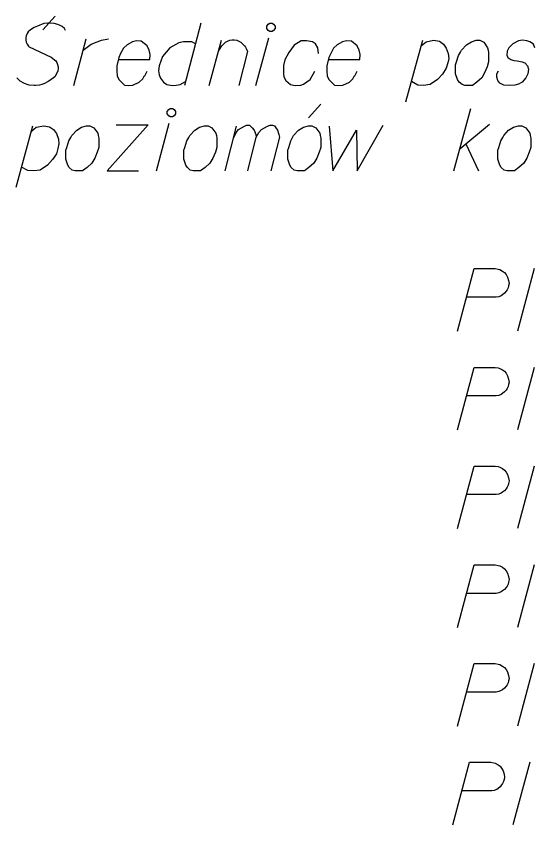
# Model space of a CAD drawing. Extents: x 138 to 6653, y -177 to 1520.
# Drawn here: x 179.017 to 181.922, y 71.549 to 76.077 of the extents above; entities that cross this region are included whole.
import ezdxf

# ---------------------------------------------------------------- set-up
doc = ezdxf.new("R2010")
doc.units = 0
doc.layers.add('Standard', color=7, linetype='Continuous')

msp = doc.modelspace()

# ---------------------------------------------------------------- linework, layer by layer
at = {"layer": 'Standard'}
for points in [[(179.2357, 76.0774), (179.1668, 76.0002)], [(179.2936, 75.9974), (179.2881, 76.0084), (179.2743, 76.0195), (179.2633, 76.025), (179.2495, 76.0305), (179.2302, 76.036), (179.2082, 76.0388), (179.1944, 76.0388), (179.1724, 76.036), (179.1365, 76.0222), (179.1172, 76.014), (179.0979, 76.0002), (179.0842, 75.9892), (179.0787, 75.9809), (179.0731, 75.9671), (179.0704, 75.9561), (179.0704, 75.9451), (179.0731, 75.9313), (179.0787, 75.9203), (179.0869, 75.9092), (179.0897, 75.9065), (179.2137, 75.8486), (179.2385, 75.8266), (179.244, 75.8183), (179.2467, 75.8128), (179.2523, 75.7935), (179.2523, 75.7825), (179.2495, 75.7715), (179.244, 75.7577), (179.233, 75.7384), (179.2054, 75.7163), (179.1971, 75.7108), (179.1751, 75.6998), (179.1613, 75.6943), (179.1475, 75.6916), (179.1255, 75.6888), (179.1172, 75.6888), (179.0897, 75.6916), (179.0731, 75.6971), (179.0593, 75.7026), (179.0401, 75.7136), (179.0208, 75.7329)], [(180.0514, 76.0388), (179.9605, 75.6888)], [(180.4371, 76.0388), (180.4509, 76.0388), (180.4592, 76.0333), (180.4675, 76.0222), (180.4675, 76.0084), (180.4592, 75.9974), (180.4509, 75.9919), (180.4371, 75.9919), (180.4289, 75.9974), (180.4206, 76.0084), (180.4206, 76.0222), (180.4289, 76.0333), (180.4371, 76.0388)], [(179.3404, 75.6888), (179.4094, 75.9506)], [(179.3928, 75.8872), (179.4066, 75.8982), (179.4369, 75.9203), (179.47, 75.9341), (179.4948, 75.9423), (179.5333, 75.9506)], [(179.5885, 75.8349), (179.7648, 75.8349), (179.7676, 75.8624), (179.762, 75.8872), (179.751, 75.912), (179.718, 75.9368), (179.6904, 75.9396), (179.6683, 75.9341), (179.6381, 75.9175), (179.6187, 75.8982), (179.6022, 75.8679), (179.5912, 75.8459), (179.5802, 75.799), (179.5802, 75.7687), (179.5829, 75.7439), (179.5912, 75.7219), (179.6243, 75.6916), (179.6463, 75.6888), (179.6683, 75.6916), (179.6711, 75.6916), (179.7069, 75.7081), (179.7262, 75.7274), (179.7345, 75.7412), (179.7373, 75.7439), (179.751, 75.7687)], [(180.0211, 75.923), (180.0018, 75.9341), (179.9549, 75.9341), (179.9274, 75.9286), (179.8778, 75.901), (179.8364, 75.8514), (179.8172, 75.799), (179.8144, 75.7715), (179.8172, 75.7494), (179.8254, 75.7301), (179.8419, 75.7081), (179.8612, 75.6943), (179.8915, 75.6888), (179.9136, 75.6916), (179.9356, 75.6943), (179.966, 75.7108)], [(180.0982, 75.6888), (180.1671, 75.9423)], [(180.1506, 75.8817), (180.1588, 75.8955), (180.1699, 75.912), (180.1781, 75.9203), (180.1892, 75.9313), (180.2002, 75.9368), (180.2139, 75.9423), (180.2277, 75.9451), (180.2388, 75.9451), (180.2525, 75.9423), (180.2635, 75.9368), (180.2746, 75.9313), (180.2856, 75.923), (180.2966, 75.912), (180.3021, 75.9037), (180.3076, 75.8927), (180.3131, 75.879), (180.2635, 75.6888)], [(180.36, 75.6888), (180.4316, 75.9561)], [(180.71, 75.8679), (180.7072, 75.901), (180.6934, 75.923), (180.6769, 75.9341), (180.6438, 75.9396), (180.6135, 75.9396), (180.5749, 75.9148), (180.5446, 75.8734), (180.5226, 75.8321), (180.5143, 75.8018), (180.5143, 75.7549), (180.5171, 75.7384), (180.5281, 75.7163), (180.5529, 75.6943), (180.5804, 75.6888), (180.6108, 75.6916), (180.6273, 75.6971), (180.6631, 75.7219), (180.6907, 75.7687)], [(180.7651, 75.8349), (180.9415, 75.8349), (180.9442, 75.8624), (180.9387, 75.8872), (180.9277, 75.912), (180.8946, 75.9368), (180.867, 75.9396), (180.845, 75.9341), (180.8147, 75.9175), (180.7954, 75.8982), (180.7788, 75.8679), (180.7678, 75.8459), (180.7568, 75.799), (180.7568, 75.7687), (180.7596, 75.7439), (180.7678, 75.7219), (180.8009, 75.6916), (180.8229, 75.6888), (180.845, 75.6916), (180.8478, 75.6916), (180.8836, 75.7081), (180.9029, 75.7274), (180.9111, 75.7412), (180.9139, 75.7439), (180.9277, 75.7687)], [(181.2004, 75.5978), (181.2942, 75.9423)], [(181.2859, 75.912), (181.3134, 75.9341), (181.3548, 75.9423), (181.3878, 75.9368), (181.4099, 75.9203), (181.4264, 75.8982), (181.4375, 75.8679), (181.4402, 75.8404), (181.4347, 75.8155), (181.4264, 75.7853), (181.4044, 75.7522), (181.3768, 75.7219), (181.3355, 75.6943), (181.2997, 75.6888), (181.2666, 75.6916), (181.2307, 75.7108)], [(181.5945, 75.9423), (181.6138, 75.9423), (181.6359, 75.9313), (181.6579, 75.901), (181.6606, 75.8872), (181.6634, 75.8734), (181.6634, 75.8624), (181.6634, 75.8211), (181.6551, 75.7935), (181.6414, 75.7604), (181.6248, 75.7329), (181.5973, 75.7081), (181.5725, 75.6888), (181.5311, 75.6888), (181.5146, 75.6943), (181.4981, 75.7081), (181.4898, 75.7219), (181.4788, 75.7549), (181.4788, 75.8045), (181.4843, 75.8211), (181.4953, 75.8569), (181.5063, 75.8762), (181.5118, 75.8872), (181.5394, 75.9175), (181.567, 75.9341), (181.5945, 75.9423)], [(181.9225, 75.901), (181.9142, 75.9203), (181.8949, 75.9341), (181.8784, 75.9396), (181.8535, 75.9423), (181.8315, 75.9396), (181.7984, 75.923), (181.7764, 75.901), (181.7681, 75.8817), (181.7654, 75.8596), (181.7709, 75.8459), (181.7819, 75.8376), (181.7874, 75.8349), (181.8039, 75.8293), (181.8233, 75.8266), (181.8508, 75.8211), (181.8673, 75.8155), (181.8811, 75.799), (181.8866, 75.7797), (181.8839, 75.7549), (181.8729, 75.7329), (181.8508, 75.7081), (181.8315, 75.6971), (181.8095, 75.6916), (181.7819, 75.6888), (181.7488, 75.6916), (181.7268, 75.7026), (181.7158, 75.7163), (181.7102, 75.7357), (181.7102, 75.7549), (181.7185, 75.7715)], [(180.7228, 75.5853), (180.6539, 75.5081)], [(179.8795, 75.5605), (179.8933, 75.5605), (179.9015, 75.555), (179.9098, 75.5439), (179.9098, 75.5301), (179.9015, 75.5191), (179.8933, 75.5136), (179.8795, 75.5136), (179.8713, 75.5191), (179.863, 75.5301), (179.863, 75.5439), (179.8713, 75.555), (179.8795, 75.5605)], [(181.4696, 75.2105), (181.5633, 75.5605)], [(179.0169, 75.1195), (179.1107, 75.464)], [(179.1024, 75.4337), (179.1299, 75.4558), (179.1713, 75.464), (179.2044, 75.4585), (179.2264, 75.442), (179.2429, 75.4199), (179.254, 75.3896), (179.2567, 75.3621), (179.2512, 75.3372), (179.2429, 75.3069), (179.2209, 75.2739), (179.1933, 75.2435), (179.152, 75.216), (179.1162, 75.2105), (179.0831, 75.2132), (179.0473, 75.2325)], [(179.411, 75.464), (179.4303, 75.464), (179.4524, 75.453), (179.4744, 75.4227), (179.4772, 75.4089), (179.4799, 75.3951), (179.4799, 75.3841), (179.4799, 75.3427), (179.4716, 75.3152), (179.4579, 75.2821), (179.4414, 75.2546), (179.4138, 75.2298), (179.389, 75.2105), (179.3477, 75.2105), (179.3311, 75.216), (179.3146, 75.2298), (179.3063, 75.2435), (179.2953, 75.2766), (179.2953, 75.3262), (179.3008, 75.3427), (179.3118, 75.3786), (179.3228, 75.3979), (179.3283, 75.4089), (179.3559, 75.4392), (179.3835, 75.4558), (179.411, 75.464)], [(179.5764, 75.4695), (179.7555, 75.4695), (179.5268, 75.2105), (179.7031, 75.2105)], [(179.8023, 75.2105), (179.874, 75.4778)], [(180.0724, 75.464), (180.0917, 75.464), (180.1138, 75.453), (180.1358, 75.4227), (180.1385, 75.4089), (180.1413, 75.3951), (180.1413, 75.3841), (180.1413, 75.3427), (180.133, 75.3152), (180.1193, 75.2821), (180.1027, 75.2546), (180.0752, 75.2298), (180.0504, 75.2105), (180.009, 75.2105), (179.9925, 75.216), (179.976, 75.2298), (179.9677, 75.2435), (179.9567, 75.2766), (179.9567, 75.3262), (179.9622, 75.3427), (179.9732, 75.3786), (179.9842, 75.3979), (179.9897, 75.4089), (180.0173, 75.4392), (180.0448, 75.4558), (180.0724, 75.464)], [(180.1881, 75.2105), (180.2515, 75.4613)], [(180.235, 75.3951), (180.2488, 75.4254), (180.2626, 75.442), (180.2791, 75.453), (180.2956, 75.4613), (180.3067, 75.4668), (180.3232, 75.4668), (180.3287, 75.464), (180.3397, 75.453), (180.3508, 75.4392), (180.359, 75.4144), (180.3618, 75.4006), (180.3755, 75.4254), (180.3921, 75.442), (180.4086, 75.453), (180.4251, 75.4613), (180.4389, 75.4668), (180.4527, 75.4668), (180.4637, 75.464), (180.472, 75.453), (180.4803, 75.4392), (180.4885, 75.4144), (180.4913, 75.4006), (180.4444, 75.2105)], [(180.6539, 75.464), (180.6732, 75.464), (180.6952, 75.453), (180.7173, 75.4227), (180.72, 75.4089), (180.7228, 75.3951), (180.7228, 75.3841), (180.7228, 75.3427), (180.7145, 75.3152), (180.7008, 75.2821), (180.6842, 75.2546), (180.6567, 75.2298), (180.6318, 75.2105), (180.5905, 75.2105), (180.574, 75.216), (180.5575, 75.2298), (180.5492, 75.2435), (180.5381, 75.2766), (180.5381, 75.3262), (180.5437, 75.3427), (180.5547, 75.3786), (180.5657, 75.3979), (180.5712, 75.4089), (180.5988, 75.4392), (180.6263, 75.4558), (180.6539, 75.464)], [(180.7696, 75.4613), (180.7917, 75.2105), (180.9239, 75.4392), (180.9267, 75.2105), (181.0728, 75.4668)], [(181.5027, 75.3345), (181.668, 75.4723)], [(181.8306, 75.464), (181.8499, 75.464), (181.872, 75.453), (181.894, 75.4227), (181.8967, 75.4089), (181.8995, 75.3951), (181.8995, 75.3841), (181.8995, 75.3427), (181.8912, 75.3152), (181.8775, 75.2821), (181.8609, 75.2546), (181.8334, 75.2298), (181.8086, 75.2105), (181.7673, 75.2105), (181.7507, 75.216), (181.7342, 75.2298), (181.7259, 75.2435), (181.7149, 75.2766), (181.7149, 75.3262), (181.7204, 75.3427), (181.7314, 75.3786), (181.7424, 75.3979), (181.7479, 75.4089), (181.7755, 75.4392), (181.8031, 75.4558), (181.8306, 75.464)], [(180.3149, 75.2105), (180.3618, 75.4006)], [(181.5358, 75.3621), (181.6074, 75.2105)], [(181.4885, 74.3137), (181.5822, 74.6637), (181.7008, 74.6637), (181.7173, 74.6609), (181.7255, 74.6582), (181.7421, 74.6499), (181.7531, 74.6417), (181.7614, 74.6306), (181.7696, 74.6168), (181.7751, 74.5976), (181.7779, 74.581), (181.7751, 74.5672), (181.7724, 74.5562), (181.7669, 74.5452), (181.7614, 74.5369), (181.7531, 74.5259), (181.7421, 74.5176), (181.7338, 74.5121), (181.72, 74.5066), (181.7063, 74.5039), (181.5409, 74.5039)], [(181.9184, 74.6637), (181.8247, 74.3137)], [(181.4885, 73.7608), (181.5822, 74.1109), (181.7008, 74.1109), (181.7173, 74.1081), (181.7255, 74.1053), (181.7421, 74.0971), (181.7531, 74.0888), (181.7614, 74.0778), (181.7696, 74.064), (181.7751, 74.0447), (181.7779, 74.0282), (181.7751, 74.0144), (181.7724, 74.0034), (181.7669, 73.9923), (181.7614, 73.9841), (181.7531, 73.9731), (181.7421, 73.9648), (181.7338, 73.9593), (181.72, 73.9538), (181.7063, 73.951), (181.5409, 73.951)], [(181.9184, 74.1109), (181.8247, 73.7608)], [(181.4885, 73.208), (181.5822, 73.558), (181.7008, 73.558), (181.7173, 73.5552), (181.7255, 73.5525), (181.7421, 73.5442), (181.7531, 73.5359), (181.7614, 73.5249), (181.7696, 73.5111), (181.7751, 73.4918), (181.7779, 73.4753), (181.7751, 73.4615), (181.7724, 73.4505), (181.7669, 73.4395), (181.7614, 73.4312), (181.7531, 73.4202), (181.7421, 73.4119), (181.7338, 73.4064), (181.72, 73.4009), (181.7063, 73.3982), (181.5409, 73.3982)], [(181.9184, 73.558), (181.8247, 73.208)], [(181.4885, 72.6551), (181.5822, 73.0051), (181.7008, 73.0051), (181.7173, 73.0023), (181.7255, 72.9996), (181.7421, 72.9913), (181.7531, 72.9831), (181.7614, 72.9721), (181.7696, 72.9583), (181.7751, 72.939), (181.7779, 72.9225), (181.7751, 72.9087), (181.7724, 72.8976), (181.7669, 72.8866), (181.7614, 72.8784), (181.7531, 72.8673), (181.7421, 72.859), (181.7338, 72.8535), (181.72, 72.848), (181.7063, 72.8453), (181.5409, 72.8453)], [(181.9184, 73.0051), (181.8247, 72.6551)], [(181.4885, 72.1023), (181.5822, 72.4523), (181.7008, 72.4523), (181.7173, 72.4495), (181.7255, 72.4467), (181.7421, 72.4385), (181.7531, 72.4302), (181.7614, 72.4192), (181.7696, 72.4054), (181.7751, 72.3861), (181.7779, 72.3696), (181.7751, 72.3558), (181.7724, 72.3448), (181.7669, 72.3337), (181.7614, 72.3255), (181.7531, 72.3145), (181.7421, 72.3062), (181.7338, 72.3007), (181.72, 72.2952), (181.7063, 72.2924), (181.5409, 72.2924)], [(181.9184, 72.4523), (181.8247, 72.1023)], [(181.4637, 71.5494), (181.5574, 71.8994), (181.676, 71.8994), (181.6925, 71.8966), (181.7007, 71.8939), (181.7173, 71.8856), (181.7283, 71.8774), (181.7366, 71.8663), (181.7448, 71.8525), (181.7503, 71.8333), (181.7531, 71.8167), (181.7503, 71.8029), (181.7476, 71.7919), (181.7421, 71.7809), (181.7366, 71.7726), (181.7283, 71.7616), (181.7173, 71.7533), (181.709, 71.7478), (181.6952, 71.7423), (181.6815, 71.7396), (181.5161, 71.7396)], [(181.8936, 71.8994), (181.7999, 71.5494)]]:
    msp.add_lwpolyline(points, dxfattribs=at)

doc.saveas('drawing.dxf')
